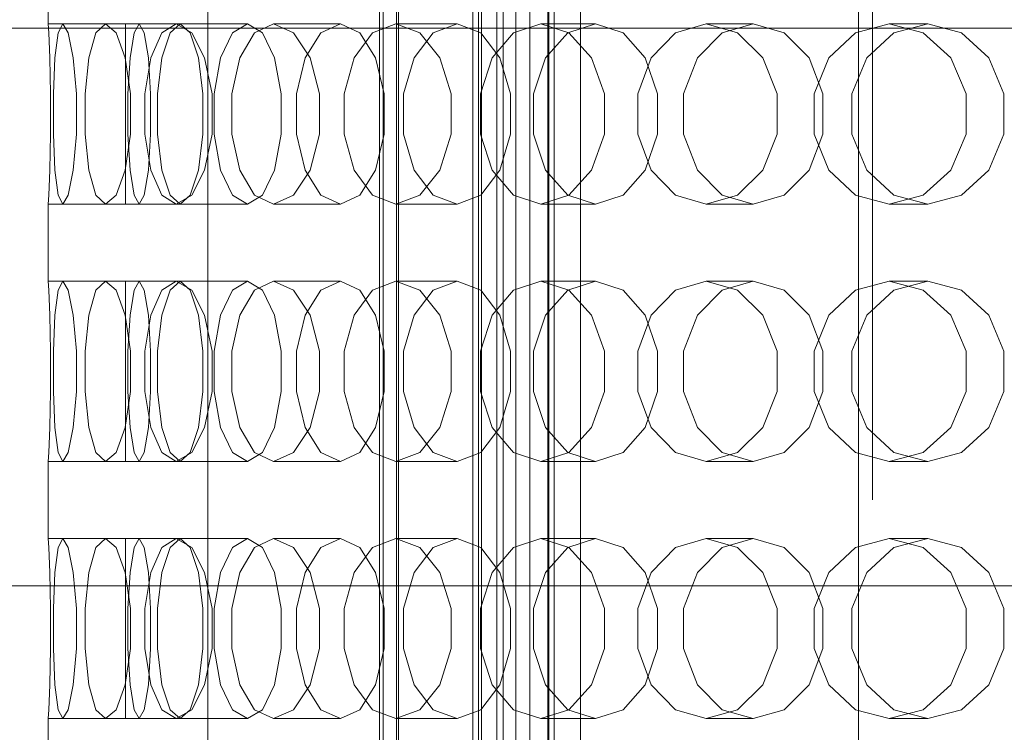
# Model space of a CAD drawing. Header units: millimetres. Extents: x -4738 to 65662, y -68080 to 6847.
# Tile 633 of 656: x 24051 to 24281, y -18034 to -17868. Entities that reach past the tile are written whole.
import ezdxf

# ---------------------------------------------------------------- set-up
doc = ezdxf.new("R2010")
doc.units = ezdxf.units.MM
for name, color, linetype, lineweight in [('COTAS_P', 1, 'Continuous', 0), ('superior_briquetadora', 7, 'Continuous', 0), ('superior_C02', 7, 'Continuous', 0)]:
    doc.layers.add(name, color=color, linetype=linetype, lineweight=lineweight)
doc.dimstyles.new('R19_100', dxfattribs={"dimtxt": 250, "dimasz": 150, "dimexe": 150, "dimexo": 80, "dimgap": 100, "dimtad": 1, "dimtih": 1, "dimtoh": 1, "dimdsep": 46, "dimcen": 0.09, "dimadec": 0, "dimazin": 0, "dimtfac": 1, "dimtdec": 4, "dimtofl": 0, "dimtmove": 0, "dimatfit": 3, "dimfxl": 1, "dimtolj": 1, "dimtzin": 0, "dimarcsym": 0})

# ---------------------------------------------------------------- blocks, each defined once
blk = doc.blocks.new('DIM_R30_33')
at = {"layer": 'COTAS_P'}
for p, q in [((24250.07, -17080), (24400.07, -17035)), ((26750.07, -17080), (26600.07, -17035)), ((24250.07, -17980), (24250.07, -17080)), ((24250.07, -17080), (26750.07, -17080)), ((24250.07, -17080), (24400.07, -17125)), ((26750.07, -17080), (26600.07, -17125)), ((26750.07, -17980), (26750.07, -17080))]:
    blk.add_line(p, q, dxfattribs=at)
blk.add_text('2500 P', height=250, dxfattribs=at).set_placement((25500.07, -16980))

msp = doc.modelspace()

# ---------------------------------------------------------------- linework, layer by layer
at = {"layer": 'superior_briquetadora'}
for p, q in [((24156.817, -18160), (24156.817, -17800)), ((24246.817, -18160), (24246.817, -17800)), ((24135.067, -17805), (24135.067, -18195)), ((24139.067, -17805), (24139.067, -18195)), ((24095.067, -17816), (24095.067, -18194)), ((24057.817, -17851), (24057.817, -17869)), ((24075.817, -17869), (24057.817, -17869)), ((24057.817, -17869), (24057.923, -17871.08)), ((24061.173, -17869), (24060.089, -17871.08)), ((24079.019, -17869), (24061.173, -17869)), ((24061.173, -17869), (24062.468, -17871.08)), ((24071.183, -17869), (24068.927, -17871.08)), ((24088.57, -17869), (24071.183, -17869)), ((24071.183, -17869), (24073.644, -17871.08)), ((24075.817, -17871.08), (24075.817, -17869)), ((24077.83, -17871.08), (24079.019, -17869)), ((24080.209, -17871.08), (24079.019, -17869)), ((24087.676, -17869), (24084.286, -17871.08)), ((24086.211, -17871.08), (24088.57, -17869)), ((24104.306, -17869), (24087.676, -17869)), ((24087.676, -17869), (24091.261, -17871.08)), ((24090.928, -17871.08), (24088.57, -17869)), ((24100.819, -17871.08), (24104.306, -17869)), ((24107.792, -17871.08), (24104.306, -17869)), ((24110.369, -17869), (24105.904, -17871.08)), ((24125.957, -17869), (24110.369, -17869)), ((24110.369, -17869), (24115.017, -17871.08)), ((24121.402, -17871.08), (24125.957, -17869)), ((24130.513, -17871.08), (24125.957, -17869)), ((24138.875, -17869), (24133.411, -17871.08)), ((24153.155, -17869), (24138.875, -17869)), ((24138.875, -17869), (24144.506, -17871.08)), ((24147.608, -17871.08), (24153.155, -17869)), ((24158.702, -17871.08), (24153.155, -17869)), ((24172.705, -17869), (24166.336, -17871.08)), ((24185.433, -17869), (24172.705, -17869)), ((24172.705, -17869), (24179.223, -17871.08)), ((24178.99, -17871.08), (24185.433, -17869)), ((24191.876, -17871.08), (24185.433, -17869)), ((24211.281, -17869), (24204.116, -17871.08)), ((24222.239, -17869), (24211.281, -17869)), ((24211.281, -17869), (24218.575, -17871.08)), ((24215.01, -17871.08), (24222.239, -17869)), ((24229.467, -17871.08), (24222.239, -17869)), ((24253.942, -17869), (24246.104, -17871.08)), ((24262.942, -17869), (24253.942, -17869)), ((24253.942, -17869), (24261.887, -17871.08)), ((24255.052, -17871.08), (24262.942, -17869)), ((24270.833, -17871.08), (24262.942, -17869)), ((24057.923, -17871.08), (24058.161, -17876.906)), ((24060.089, -17871.08), (24059.371, -17876.906)), ((24062.468, -17871.08), (24063.657, -17876.906)), ((24068.927, -17871.08), (24067.266, -17876.906)), ((24073.644, -17871.08), (24075.765, -17876.906)), ((24075.817, -17876.907), (24075.817, -17871.08)), ((24076.876, -17876.907), (24077.83, -17871.08)), ((24081.162, -17876.907), (24080.209, -17871.08)), ((24084.286, -17871.08), (24081.71, -17876.906)), ((24084.32, -17876.907), (24086.211, -17871.08)), ((24092.819, -17876.907), (24090.928, -17871.08)), ((24091.261, -17871.08), (24094.276, -17876.906)), ((24098.022, -17876.907), (24100.819, -17871.08)), ((24105.904, -17871.08), (24102.458, -17876.906)), ((24110.589, -17876.907), (24107.792, -17871.08)), ((24115.017, -17871.08), (24118.876, -17876.906)), ((24117.748, -17876.907), (24121.402, -17871.08)), ((24133.411, -17871.08), (24129.152, -17876.906)), ((24134.167, -17876.907), (24130.513, -17871.08)), ((24143.16, -17876.907), (24147.608, -17871.08)), ((24144.506, -17871.08), (24149.142, -17876.906)), ((24163.15, -17876.907), (24158.702, -17871.08)), ((24166.336, -17871.08), (24161.338, -17876.906)), ((24173.823, -17876.907), (24178.99, -17871.08)), ((24179.223, -17871.08), (24184.557, -17876.906)), ((24197.042, -17876.907), (24191.876, -17871.08)), ((24204.116, -17871.08), (24198.464, -17876.906)), ((24209.213, -17876.907), (24215.01, -17871.08)), ((24218.575, -17871.08), (24224.516, -17876.906)), ((24235.264, -17876.907), (24229.467, -17871.08)), ((24246.104, -17871.08), (24239.896, -17876.906)), ((24248.724, -17876.907), (24255.052, -17871.08)), ((24261.887, -17871.08), (24268.333, -17876.906)), ((24277.161, -17876.907), (24270.833, -17871.08)), ((24058.161, -17876.906), (24058.352, -17885.326)), ((24059.371, -17876.906), (24059.031, -17885.326)), ((24063.657, -17876.906), (24064.376, -17885.326)), ((24067.266, -17876.906), (24066.401, -17885.326)), ((24075.765, -17876.906), (24076.998, -17885.326)), ((24075.817, -17885.327), (24075.817, -17876.907)), ((24076.347, -17885.327), (24076.876, -17876.907)), ((24081.71, -17876.906), (24080.335, -17885.326)), ((24081.692, -17885.327), (24081.162, -17876.907)), ((24083.271, -17885.327), (24084.32, -17876.907)), ((24093.869, -17885.327), (24092.819, -17876.907)), ((24094.276, -17876.906), (24096.004, -17885.326)), ((24096.471, -17885.327), (24098.022, -17876.907)), ((24102.458, -17876.906), (24100.595, -17885.326)), ((24112.14, -17885.327), (24110.589, -17876.907)), ((24115.721, -17885.327), (24117.748, -17876.907)), ((24118.876, -17876.906), (24121.069, -17885.326)), ((24129.152, -17876.906), (24126.835, -17885.326)), ((24136.194, -17885.327), (24134.167, -17876.907)), ((24140.692, -17885.327), (24143.16, -17876.907)), ((24149.142, -17876.906), (24151.762, -17885.326)), ((24161.338, -17876.906), (24158.606, -17885.326)), ((24165.618, -17885.327), (24163.15, -17876.907)), ((24170.956, -17885.327), (24173.823, -17876.907)), ((24184.557, -17876.906), (24187.56, -17885.326)), ((24198.464, -17876.906), (24195.364, -17885.326)), ((24199.91, -17885.327), (24197.042, -17876.907)), ((24205.996, -17885.327), (24209.213, -17876.907)), ((24224.516, -17876.906), (24227.849, -17885.326)), ((24238.481, -17885.327), (24235.264, -17876.907)), ((24239.896, -17876.906), (24236.479, -17885.326)), ((24245.212, -17885.327), (24248.724, -17876.907)), ((24268.333, -17876.906), (24271.94, -17885.326)), ((24280.673, -17885.327), (24277.161, -17876.907)), ((24058.352, -17885.326), (24058.352, -17894.674)), ((24059.031, -17885.326), (24059.031, -17894.674)), ((24064.376, -17885.326), (24064.376, -17894.674)), ((24066.401, -17885.326), (24066.401, -17894.674)), ((24075.817, -17894.673), (24075.817, -17885.327)), ((24076.347, -17894.673), (24076.347, -17885.327)), ((24076.998, -17885.326), (24076.998, -17894.674)), ((24080.335, -17885.326), (24080.335, -17894.674)), ((24081.692, -17894.673), (24081.692, -17885.327)), ((24083.271, -17894.673), (24083.271, -17885.327)), ((24093.869, -17894.673), (24093.869, -17885.327)), ((24096.004, -17885.326), (24096.005, -17894.674)), ((24096.471, -17894.673), (24096.471, -17885.327)), ((24100.595, -17885.326), (24100.595, -17894.674)), ((24112.14, -17894.673), (24112.14, -17885.327)), ((24115.721, -17894.673), (24115.721, -17885.327)), ((24121.069, -17885.326), (24121.069, -17894.674)), ((24126.835, -17885.326), (24126.835, -17894.674)), ((24136.194, -17894.673), (24136.194, -17885.327)), ((24140.692, -17894.673), (24140.692, -17885.327)), ((24151.762, -17885.326), (24151.762, -17894.674)), ((24158.606, -17885.326), (24158.606, -17894.674)), ((24165.618, -17894.673), (24165.618, -17885.327)), ((24170.956, -17894.673), (24170.956, -17885.327)), ((24187.56, -17885.326), (24187.56, -17894.674)), ((24195.364, -17885.326), (24195.364, -17894.674)), ((24199.91, -17894.673), (24199.91, -17885.327)), ((24205.996, -17894.673), (24205.996, -17885.327)), ((24227.849, -17885.326), (24227.849, -17894.674)), ((24236.479, -17885.326), (24236.479, -17894.674)), ((24238.481, -17894.673), (24238.481, -17885.327)), ((24245.212, -17894.673), (24245.212, -17885.327)), ((24271.94, -17885.326), (24271.94, -17894.674)), ((24280.673, -17894.673), (24280.673, -17885.327)), ((24058.352, -17894.674), (24058.161, -17903.094)), ((24059.031, -17894.674), (24059.371, -17903.094)), ((24064.376, -17894.674), (24063.657, -17903.094)), ((24066.401, -17894.674), (24067.266, -17903.094)), ((24076.998, -17894.674), (24075.765, -17903.094)), ((24075.817, -17903.093), (24075.817, -17894.673)), ((24076.876, -17903.093), (24076.347, -17894.673)), ((24080.335, -17894.674), (24081.71, -17903.094)), ((24081.162, -17903.093), (24081.692, -17894.673)), ((24084.32, -17903.093), (24083.271, -17894.673)), ((24092.819, -17903.093), (24093.869, -17894.673)), ((24096.005, -17894.674), (24094.276, -17903.094)), ((24098.022, -17903.093), (24096.471, -17894.673)), ((24100.595, -17894.674), (24102.458, -17903.094)), ((24110.589, -17903.093), (24112.14, -17894.673)), ((24117.748, -17903.093), (24115.721, -17894.673)), ((24121.069, -17894.674), (24118.876, -17903.094)), ((24126.835, -17894.674), (24129.152, -17903.094)), ((24134.167, -17903.093), (24136.194, -17894.673)), ((24143.16, -17903.093), (24140.692, -17894.673)), ((24151.762, -17894.674), (24149.142, -17903.094)), ((24158.606, -17894.674), (24161.338, -17903.094)), ((24163.15, -17903.093), (24165.618, -17894.673)), ((24173.823, -17903.093), (24170.956, -17894.673)), ((24187.56, -17894.674), (24184.557, -17903.094)), ((24195.364, -17894.674), (24198.464, -17903.094)), ((24197.042, -17903.093), (24199.91, -17894.673)), ((24209.213, -17903.093), (24205.996, -17894.673)), ((24227.849, -17894.674), (24224.516, -17903.094)), ((24235.264, -17903.093), (24238.481, -17894.673)), ((24236.479, -17894.674), (24239.896, -17903.094)), ((24248.724, -17903.093), (24245.212, -17894.673)), ((24271.94, -17894.674), (24268.333, -17903.094)), ((24277.161, -17903.093), (24280.673, -17894.673)), ((24058.161, -17903.094), (24057.923, -17908.92)), ((24059.371, -17903.094), (24060.089, -17908.92)), ((24063.657, -17903.094), (24062.468, -17908.92)), ((24067.266, -17903.094), (24068.927, -17908.92)), ((24075.765, -17903.094), (24073.644, -17908.92)), ((24075.817, -17908.92), (24075.817, -17903.093)), ((24077.83, -17908.92), (24076.876, -17903.093)), ((24080.209, -17908.92), (24081.162, -17903.093)), ((24081.71, -17903.094), (24084.286, -17908.92)), ((24086.211, -17908.92), (24084.32, -17903.093)), ((24090.928, -17908.92), (24092.819, -17903.093)), ((24094.276, -17903.094), (24091.261, -17908.92)), ((24100.819, -17908.92), (24098.022, -17903.093)), ((24102.458, -17903.094), (24105.905, -17908.92)), ((24107.792, -17908.92), (24110.589, -17903.093)), ((24118.876, -17903.094), (24115.017, -17908.92)), ((24121.402, -17908.92), (24117.748, -17903.093)), ((24129.152, -17903.094), (24133.411, -17908.92)), ((24130.513, -17908.92), (24134.167, -17903.093)), ((24147.608, -17908.92), (24143.16, -17903.093)), ((24149.142, -17903.094), (24144.506, -17908.92)), ((24158.702, -17908.92), (24163.15, -17903.093)), ((24161.338, -17903.094), (24166.336, -17908.92)), ((24178.99, -17908.92), (24173.823, -17903.093)), ((24184.557, -17903.094), (24179.223, -17908.92)), ((24191.876, -17908.92), (24197.042, -17903.093)), ((24198.464, -17903.094), (24204.116, -17908.92)), ((24215.01, -17908.92), (24209.213, -17903.093)), ((24224.516, -17903.094), (24218.575, -17908.92)), ((24229.467, -17908.92), (24235.264, -17903.093)), ((24239.896, -17903.094), (24246.104, -17908.92)), ((24255.052, -17908.92), (24248.724, -17903.093)), ((24268.333, -17903.094), (24261.887, -17908.92)), ((24270.833, -17908.92), (24277.161, -17903.093)), ((24057.923, -17908.92), (24057.817, -17911)), ((24060.089, -17908.92), (24061.173, -17911)), ((24062.468, -17908.92), (24061.173, -17911)), ((24068.927, -17908.92), (24071.183, -17911)), ((24073.644, -17908.92), (24071.183, -17911)), ((24075.817, -17911), (24075.817, -17908.92)), ((24079.019, -17911), (24077.83, -17908.92)), ((24079.019, -17911), (24080.209, -17908.92)), ((24084.286, -17908.92), (24087.676, -17911)), ((24088.57, -17911), (24086.211, -17908.92)), ((24091.261, -17908.92), (24087.676, -17911)), ((24088.57, -17911), (24090.928, -17908.92)), ((24104.306, -17911), (24100.819, -17908.92)), ((24104.306, -17911), (24107.792, -17908.92)), ((24105.905, -17908.92), (24110.369, -17911)), ((24115.017, -17908.92), (24110.369, -17911)), ((24125.957, -17911), (24121.402, -17908.92)), ((24125.957, -17911), (24130.513, -17908.92)), ((24133.411, -17908.92), (24138.875, -17911)), ((24144.506, -17908.92), (24138.875, -17911)), ((24153.155, -17911), (24147.608, -17908.92)), ((24153.155, -17911), (24158.702, -17908.92)), ((24166.336, -17908.92), (24172.705, -17911)), ((24179.223, -17908.92), (24172.705, -17911)), ((24185.433, -17911), (24178.99, -17908.92)), ((24185.433, -17911), (24191.876, -17908.92)), ((24204.116, -17908.92), (24211.281, -17911)), ((24218.575, -17908.92), (24211.281, -17911)), ((24222.239, -17911), (24215.01, -17908.92)), ((24222.239, -17911), (24229.467, -17908.92)), ((24246.104, -17908.92), (24253.942, -17911)), ((24261.887, -17908.92), (24253.942, -17911)), ((24262.942, -17911), (24255.052, -17908.92)), ((24262.942, -17911), (24270.833, -17908.92)), ((24075.817, -17911), (24057.817, -17911)), ((24057.817, -17911), (24057.817, -17929)), ((24079.019, -17911), (24061.173, -17911)), ((24088.57, -17911), (24071.183, -17911)), ((24104.306, -17911), (24087.676, -17911)), ((24125.957, -17911), (24110.369, -17911)), ((24153.155, -17911), (24138.875, -17911)), ((24185.433, -17911), (24172.705, -17911)), ((24222.239, -17911), (24211.281, -17911)), ((24262.942, -17911), (24253.942, -17911)), ((24075.817, -17929), (24057.817, -17929)), ((24057.817, -17929), (24057.923, -17931.08)), ((24061.173, -17929), (24060.089, -17931.08)), ((24079.019, -17929), (24061.173, -17929)), ((24061.173, -17929), (24062.468, -17931.08)), ((24071.183, -17929), (24068.927, -17931.08)), ((24088.57, -17929), (24071.183, -17929)), ((24071.183, -17929), (24073.644, -17931.08)), ((24075.817, -17931.08), (24075.817, -17929)), ((24077.83, -17931.08), (24079.019, -17929)), ((24080.209, -17931.08), (24079.019, -17929)), ((24087.676, -17929), (24084.286, -17931.08)), ((24086.211, -17931.08), (24088.57, -17929)), ((24104.306, -17929), (24087.676, -17929)), ((24087.676, -17929), (24091.261, -17931.08)), ((24090.928, -17931.08), (24088.57, -17929)), ((24100.819, -17931.08), (24104.306, -17929)), ((24107.792, -17931.08), (24104.306, -17929)), ((24110.369, -17929), (24105.904, -17931.08)), ((24125.957, -17929), (24110.369, -17929)), ((24110.369, -17929), (24115.017, -17931.08)), ((24121.402, -17931.08), (24125.957, -17929)), ((24130.513, -17931.08), (24125.957, -17929)), ((24138.875, -17929), (24133.411, -17931.08)), ((24153.155, -17929), (24138.875, -17929)), ((24138.875, -17929), (24144.506, -17931.08)), ((24147.608, -17931.08), (24153.155, -17929)), ((24158.702, -17931.08), (24153.155, -17929)), ((24172.705, -17929), (24166.336, -17931.08)), ((24185.433, -17929), (24172.705, -17929)), ((24172.705, -17929), (24179.223, -17931.08)), ((24178.99, -17931.08), (24185.433, -17929)), ((24191.876, -17931.08), (24185.433, -17929)), ((24211.281, -17929), (24204.116, -17931.08)), ((24222.239, -17929), (24211.281, -17929)), ((24211.281, -17929), (24218.575, -17931.08)), ((24215.01, -17931.08), (24222.239, -17929)), ((24229.467, -17931.08), (24222.239, -17929)), ((24253.942, -17929), (24246.104, -17931.08)), ((24262.942, -17929), (24253.942, -17929)), ((24253.942, -17929), (24261.887, -17931.08)), ((24255.052, -17931.08), (24262.942, -17929)), ((24270.833, -17931.08), (24262.942, -17929)), ((24057.923, -17931.08), (24058.161, -17936.906)), ((24060.089, -17931.08), (24059.371, -17936.906)), ((24062.468, -17931.08), (24063.657, -17936.906)), ((24068.927, -17931.08), (24067.266, -17936.906)), ((24073.644, -17931.08), (24075.765, -17936.906)), ((24075.817, -17936.907), (24075.817, -17931.08)), ((24076.876, -17936.907), (24077.83, -17931.08)), ((24081.162, -17936.907), (24080.209, -17931.08)), ((24084.286, -17931.08), (24081.71, -17936.906)), ((24084.32, -17936.907), (24086.211, -17931.08)), ((24092.819, -17936.907), (24090.928, -17931.08)), ((24091.261, -17931.08), (24094.276, -17936.906)), ((24098.022, -17936.907), (24100.819, -17931.08)), ((24105.904, -17931.08), (24102.458, -17936.906)), ((24110.589, -17936.907), (24107.792, -17931.08)), ((24115.017, -17931.08), (24118.876, -17936.906)), ((24117.748, -17936.907), (24121.402, -17931.08)), ((24133.411, -17931.08), (24129.152, -17936.906)), ((24134.167, -17936.907), (24130.513, -17931.08)), ((24143.16, -17936.907), (24147.608, -17931.08)), ((24144.506, -17931.08), (24149.142, -17936.906)), ((24163.15, -17936.907), (24158.702, -17931.08)), ((24166.336, -17931.08), (24161.338, -17936.906)), ((24173.823, -17936.907), (24178.99, -17931.08)), ((24179.223, -17931.08), (24184.557, -17936.906)), ((24197.042, -17936.907), (24191.876, -17931.08)), ((24204.116, -17931.08), (24198.464, -17936.906)), ((24209.213, -17936.907), (24215.01, -17931.08)), ((24218.575, -17931.08), (24224.516, -17936.906)), ((24235.264, -17936.907), (24229.467, -17931.08)), ((24246.104, -17931.08), (24239.896, -17936.906)), ((24248.724, -17936.907), (24255.052, -17931.08)), ((24261.887, -17931.08), (24268.333, -17936.906)), ((24277.161, -17936.907), (24270.833, -17931.08)), ((24058.161, -17936.906), (24058.352, -17945.326)), ((24059.371, -17936.906), (24059.031, -17945.326)), ((24063.657, -17936.906), (24064.376, -17945.326)), ((24067.266, -17936.906), (24066.401, -17945.326)), ((24075.765, -17936.906), (24076.998, -17945.326)), ((24075.817, -17945.327), (24075.817, -17936.907)), ((24076.347, -17945.327), (24076.876, -17936.907)), ((24081.71, -17936.906), (24080.335, -17945.326)), ((24081.692, -17945.327), (24081.162, -17936.907)), ((24083.271, -17945.327), (24084.32, -17936.907)), ((24093.869, -17945.327), (24092.819, -17936.907)), ((24094.276, -17936.906), (24096.004, -17945.326)), ((24096.471, -17945.327), (24098.022, -17936.907)), ((24102.458, -17936.906), (24100.595, -17945.326)), ((24112.14, -17945.327), (24110.589, -17936.907)), ((24115.721, -17945.327), (24117.748, -17936.907)), ((24118.876, -17936.906), (24121.069, -17945.326)), ((24129.152, -17936.906), (24126.835, -17945.326)), ((24136.194, -17945.327), (24134.167, -17936.907)), ((24140.692, -17945.327), (24143.16, -17936.907)), ((24149.142, -17936.906), (24151.762, -17945.326)), ((24161.338, -17936.906), (24158.606, -17945.326)), ((24165.618, -17945.327), (24163.15, -17936.907)), ((24170.956, -17945.327), (24173.823, -17936.907)), ((24184.557, -17936.906), (24187.56, -17945.326)), ((24198.464, -17936.906), (24195.364, -17945.326)), ((24199.91, -17945.327), (24197.042, -17936.907)), ((24205.996, -17945.327), (24209.213, -17936.907)), ((24224.516, -17936.906), (24227.849, -17945.326)), ((24238.481, -17945.327), (24235.264, -17936.907)), ((24239.896, -17936.906), (24236.479, -17945.326)), ((24245.212, -17945.327), (24248.724, -17936.907)), ((24268.333, -17936.906), (24271.94, -17945.326)), ((24280.673, -17945.327), (24277.161, -17936.907)), ((24058.352, -17945.326), (24058.352, -17954.674)), ((24059.031, -17945.326), (24059.031, -17954.674)), ((24064.376, -17945.326), (24064.376, -17954.674)), ((24066.401, -17945.326), (24066.401, -17954.674)), ((24075.817, -17954.673), (24075.817, -17945.327)), ((24076.347, -17954.673), (24076.347, -17945.327)), ((24076.998, -17945.326), (24076.998, -17954.674)), ((24080.335, -17945.326), (24080.335, -17954.674)), ((24081.692, -17954.673), (24081.692, -17945.327)), ((24083.271, -17954.673), (24083.271, -17945.327)), ((24093.869, -17954.673), (24093.869, -17945.327)), ((24096.004, -17945.326), (24096.005, -17954.674)), ((24096.471, -17954.673), (24096.471, -17945.327)), ((24100.595, -17945.326), (24100.595, -17954.674)), ((24112.14, -17954.673), (24112.14, -17945.327)), ((24115.721, -17954.673), (24115.721, -17945.327)), ((24121.069, -17945.326), (24121.069, -17954.674)), ((24126.835, -17945.326), (24126.835, -17954.674)), ((24136.194, -17954.673), (24136.194, -17945.327)), ((24140.692, -17954.673), (24140.692, -17945.327)), ((24151.762, -17945.326), (24151.762, -17954.674)), ((24158.606, -17945.326), (24158.606, -17954.674)), ((24165.618, -17954.673), (24165.618, -17945.327)), ((24170.956, -17954.673), (24170.956, -17945.327)), ((24187.56, -17945.326), (24187.56, -17954.674)), ((24195.364, -17945.326), (24195.364, -17954.674)), ((24199.91, -17954.673), (24199.91, -17945.327)), ((24205.996, -17954.673), (24205.996, -17945.327)), ((24227.849, -17945.326), (24227.849, -17954.674)), ((24236.479, -17945.326), (24236.479, -17954.674)), ((24238.481, -17954.673), (24238.481, -17945.327)), ((24245.212, -17954.673), (24245.212, -17945.327)), ((24271.94, -17945.326), (24271.94, -17954.674)), ((24280.673, -17954.673), (24280.673, -17945.327)), ((24058.352, -17954.674), (24058.161, -17963.094)), ((24059.031, -17954.674), (24059.371, -17963.094)), ((24064.376, -17954.674), (24063.657, -17963.094)), ((24066.401, -17954.674), (24067.266, -17963.094)), ((24076.998, -17954.674), (24075.765, -17963.094)), ((24075.817, -17963.093), (24075.817, -17954.673)), ((24076.876, -17963.093), (24076.347, -17954.673)), ((24080.335, -17954.674), (24081.71, -17963.094)), ((24081.162, -17963.093), (24081.692, -17954.673)), ((24084.32, -17963.093), (24083.271, -17954.673)), ((24092.819, -17963.093), (24093.869, -17954.673)), ((24096.005, -17954.674), (24094.276, -17963.094)), ((24098.022, -17963.093), (24096.471, -17954.673)), ((24100.595, -17954.674), (24102.458, -17963.094)), ((24110.589, -17963.093), (24112.14, -17954.673)), ((24117.748, -17963.093), (24115.721, -17954.673)), ((24121.069, -17954.674), (24118.876, -17963.094)), ((24126.835, -17954.674), (24129.152, -17963.094)), ((24134.167, -17963.093), (24136.194, -17954.673)), ((24143.16, -17963.093), (24140.692, -17954.673)), ((24151.762, -17954.674), (24149.142, -17963.094)), ((24158.606, -17954.674), (24161.338, -17963.094)), ((24163.15, -17963.093), (24165.618, -17954.673)), ((24173.823, -17963.093), (24170.956, -17954.673)), ((24187.56, -17954.674), (24184.557, -17963.094)), ((24195.364, -17954.674), (24198.464, -17963.094)), ((24197.042, -17963.093), (24199.91, -17954.673)), ((24209.213, -17963.093), (24205.996, -17954.673)), ((24227.849, -17954.674), (24224.516, -17963.094)), ((24235.264, -17963.093), (24238.481, -17954.673)), ((24236.479, -17954.674), (24239.896, -17963.094)), ((24248.724, -17963.093), (24245.212, -17954.673)), ((24271.94, -17954.674), (24268.333, -17963.094)), ((24277.161, -17963.093), (24280.673, -17954.673)), ((24058.161, -17963.094), (24057.923, -17968.92)), ((24059.371, -17963.094), (24060.089, -17968.92)), ((24063.657, -17963.094), (24062.468, -17968.92)), ((24067.266, -17963.094), (24068.927, -17968.92)), ((24075.765, -17963.094), (24073.644, -17968.92)), ((24075.817, -17968.92), (24075.817, -17963.093)), ((24077.83, -17968.92), (24076.876, -17963.093)), ((24080.209, -17968.92), (24081.162, -17963.093)), ((24081.71, -17963.094), (24084.286, -17968.92)), ((24086.211, -17968.92), (24084.32, -17963.093)), ((24090.928, -17968.92), (24092.819, -17963.093)), ((24094.276, -17963.094), (24091.261, -17968.92)), ((24100.819, -17968.92), (24098.022, -17963.093)), ((24102.458, -17963.094), (24105.905, -17968.92)), ((24107.792, -17968.92), (24110.589, -17963.093)), ((24118.876, -17963.094), (24115.017, -17968.92)), ((24121.402, -17968.92), (24117.748, -17963.093)), ((24129.152, -17963.094), (24133.411, -17968.92)), ((24130.513, -17968.92), (24134.167, -17963.093)), ((24147.608, -17968.92), (24143.16, -17963.093)), ((24149.142, -17963.094), (24144.506, -17968.92)), ((24158.702, -17968.92), (24163.15, -17963.093)), ((24161.338, -17963.094), (24166.336, -17968.92)), ((24178.99, -17968.92), (24173.823, -17963.093)), ((24184.557, -17963.094), (24179.223, -17968.92)), ((24191.876, -17968.92), (24197.042, -17963.093)), ((24198.464, -17963.094), (24204.116, -17968.92)), ((24215.01, -17968.92), (24209.213, -17963.093)), ((24224.516, -17963.094), (24218.575, -17968.92)), ((24229.467, -17968.92), (24235.264, -17963.093)), ((24239.896, -17963.094), (24246.104, -17968.92)), ((24255.052, -17968.92), (24248.724, -17963.093)), ((24268.333, -17963.094), (24261.887, -17968.92)), ((24270.833, -17968.92), (24277.161, -17963.093)), ((24057.923, -17968.92), (24057.817, -17971)), ((24075.817, -17971), (24057.817, -17971)), ((24057.817, -17971), (24057.817, -17989)), ((24060.089, -17968.92), (24061.173, -17971)), ((24062.468, -17968.92), (24061.173, -17971)), ((24079.019, -17971), (24061.173, -17971)), ((24068.927, -17968.92), (24071.183, -17971)), ((24073.644, -17968.92), (24071.183, -17971)), ((24088.57, -17971), (24071.183, -17971)), ((24075.817, -17971), (24075.817, -17968.92)), ((24079.019, -17971), (24077.83, -17968.92)), ((24079.019, -17971), (24080.209, -17968.92)), ((24084.286, -17968.92), (24087.676, -17971)), ((24088.57, -17971), (24086.211, -17968.92)), ((24091.261, -17968.92), (24087.676, -17971)), ((24104.306, -17971), (24087.676, -17971)), ((24088.57, -17971), (24090.928, -17968.92)), ((24104.306, -17971), (24100.819, -17968.92)), ((24104.306, -17971), (24107.792, -17968.92)), ((24105.905, -17968.92), (24110.369, -17971)), ((24115.017, -17968.92), (24110.369, -17971)), ((24125.957, -17971), (24110.369, -17971)), ((24125.957, -17971), (24121.402, -17968.92)), ((24125.957, -17971), (24130.513, -17968.92)), ((24133.411, -17968.92), (24138.875, -17971)), ((24144.506, -17968.92), (24138.875, -17971)), ((24153.155, -17971), (24138.875, -17971)), ((24153.155, -17971), (24147.608, -17968.92)), ((24153.155, -17971), (24158.702, -17968.92)), ((24166.336, -17968.92), (24172.705, -17971)), ((24179.223, -17968.92), (24172.705, -17971)), ((24185.433, -17971), (24172.705, -17971)), ((24185.433, -17971), (24178.99, -17968.92)), ((24185.433, -17971), (24191.876, -17968.92)), ((24204.116, -17968.92), (24211.281, -17971)), ((24218.575, -17968.92), (24211.281, -17971)), ((24222.239, -17971), (24211.281, -17971)), ((24222.239, -17971), (24215.01, -17968.92)), ((24222.239, -17971), (24229.467, -17968.92)), ((24246.104, -17968.92), (24253.942, -17971)), ((24261.887, -17968.92), (24253.942, -17971)), ((24262.942, -17971), (24253.942, -17971)), ((24262.942, -17971), (24255.052, -17968.92)), ((24262.942, -17971), (24270.833, -17968.92)), ((24075.817, -17989), (24057.817, -17989)), ((24057.817, -17989), (24057.923, -17991.08)), ((24061.173, -17989), (24060.089, -17991.08)), ((24079.019, -17989), (24061.173, -17989)), ((24061.173, -17989), (24062.468, -17991.08)), ((24071.183, -17989), (24068.927, -17991.08)), ((24088.57, -17989), (24071.183, -17989)), ((24071.183, -17989), (24073.644, -17991.08)), ((24075.817, -17991.08), (24075.817, -17989)), ((24077.83, -17991.08), (24079.019, -17989)), ((24080.209, -17991.08), (24079.019, -17989)), ((24087.676, -17989), (24084.286, -17991.08)), ((24086.211, -17991.08), (24088.57, -17989)), ((24104.306, -17989), (24087.676, -17989)), ((24087.676, -17989), (24091.261, -17991.08)), ((24090.928, -17991.08), (24088.57, -17989)), ((24100.819, -17991.08), (24104.306, -17989)), ((24107.792, -17991.08), (24104.306, -17989)), ((24110.369, -17989), (24105.904, -17991.08)), ((24125.957, -17989), (24110.369, -17989)), ((24110.369, -17989), (24115.017, -17991.08)), ((24121.402, -17991.08), (24125.957, -17989)), ((24130.513, -17991.08), (24125.957, -17989)), ((24138.875, -17989), (24133.411, -17991.08)), ((24153.155, -17989), (24138.875, -17989)), ((24138.875, -17989), (24144.506, -17991.08)), ((24147.608, -17991.08), (24153.155, -17989)), ((24158.702, -17991.08), (24153.155, -17989)), ((24172.705, -17989), (24166.336, -17991.08)), ((24185.433, -17989), (24172.705, -17989)), ((24172.705, -17989), (24179.223, -17991.08)), ((24178.99, -17991.08), (24185.433, -17989)), ((24191.876, -17991.08), (24185.433, -17989)), ((24211.281, -17989), (24204.116, -17991.08)), ((24222.239, -17989), (24211.281, -17989)), ((24211.281, -17989), (24218.575, -17991.08)), ((24215.01, -17991.08), (24222.239, -17989)), ((24229.467, -17991.08), (24222.239, -17989)), ((24253.942, -17989), (24246.104, -17991.08)), ((24262.942, -17989), (24253.942, -17989)), ((24253.942, -17989), (24261.887, -17991.08)), ((24255.052, -17991.08), (24262.942, -17989)), ((24270.833, -17991.08), (24262.942, -17989)), ((24057.923, -17991.08), (24058.161, -17996.906)), ((24060.089, -17991.08), (24059.371, -17996.906)), ((24062.468, -17991.08), (24063.657, -17996.906)), ((24068.927, -17991.08), (24067.266, -17996.906)), ((24073.644, -17991.08), (24075.765, -17996.906)), ((24075.817, -17996.907), (24075.817, -17991.08)), ((24076.876, -17996.907), (24077.83, -17991.08)), ((24081.162, -17996.907), (24080.209, -17991.08)), ((24084.286, -17991.08), (24081.71, -17996.906)), ((24084.32, -17996.907), (24086.211, -17991.08)), ((24092.819, -17996.907), (24090.928, -17991.08)), ((24091.261, -17991.08), (24094.276, -17996.906)), ((24098.022, -17996.907), (24100.819, -17991.08)), ((24105.904, -17991.08), (24102.458, -17996.906)), ((24110.589, -17996.907), (24107.792, -17991.08)), ((24115.017, -17991.08), (24118.876, -17996.906)), ((24117.748, -17996.907), (24121.402, -17991.08)), ((24133.411, -17991.08), (24129.152, -17996.906)), ((24134.167, -17996.907), (24130.513, -17991.08)), ((24143.16, -17996.907), (24147.608, -17991.08)), ((24144.506, -17991.08), (24149.142, -17996.906)), ((24163.15, -17996.907), (24158.702, -17991.08)), ((24166.336, -17991.08), (24161.338, -17996.906)), ((24173.823, -17996.907), (24178.99, -17991.08)), ((24179.223, -17991.08), (24184.557, -17996.906)), ((24197.042, -17996.907), (24191.876, -17991.08)), ((24204.116, -17991.08), (24198.464, -17996.906)), ((24209.213, -17996.907), (24215.01, -17991.08)), ((24218.575, -17991.08), (24224.516, -17996.906)), ((24235.264, -17996.907), (24229.467, -17991.08)), ((24246.104, -17991.08), (24239.896, -17996.906)), ((24248.724, -17996.907), (24255.052, -17991.08)), ((24261.887, -17991.08), (24268.333, -17996.906)), ((24277.161, -17996.907), (24270.833, -17991.08)), ((24058.161, -17996.906), (24058.352, -18005.326)), ((24059.371, -17996.906), (24059.031, -18005.326)), ((24063.657, -17996.906), (24064.376, -18005.326)), ((24067.266, -17996.906), (24066.401, -18005.326)), ((24075.765, -17996.906), (24076.998, -18005.326)), ((24075.817, -18005.327), (24075.817, -17996.907)), ((24076.347, -18005.327), (24076.876, -17996.907)), ((24081.71, -17996.906), (24080.335, -18005.326)), ((24081.692, -18005.327), (24081.162, -17996.907)), ((24083.271, -18005.327), (24084.32, -17996.907)), ((24093.869, -18005.327), (24092.819, -17996.907)), ((24094.276, -17996.906), (24096.004, -18005.326)), ((24096.471, -18005.327), (24098.022, -17996.907)), ((24102.458, -17996.906), (24100.595, -18005.326)), ((24112.14, -18005.327), (24110.589, -17996.907)), ((24115.721, -18005.327), (24117.748, -17996.907)), ((24118.876, -17996.906), (24121.069, -18005.326)), ((24129.152, -17996.906), (24126.835, -18005.326)), ((24136.194, -18005.327), (24134.167, -17996.907)), ((24140.692, -18005.327), (24143.16, -17996.907)), ((24149.142, -17996.906), (24151.762, -18005.326)), ((24161.338, -17996.906), (24158.606, -18005.326)), ((24165.618, -18005.327), (24163.15, -17996.907)), ((24170.956, -18005.327), (24173.823, -17996.907)), ((24184.557, -17996.906), (24187.56, -18005.326)), ((24198.464, -17996.906), (24195.364, -18005.326)), ((24199.91, -18005.327), (24197.042, -17996.907)), ((24205.996, -18005.327), (24209.213, -17996.907)), ((24224.516, -17996.906), (24227.849, -18005.326)), ((24238.481, -18005.327), (24235.264, -17996.907)), ((24239.896, -17996.906), (24236.479, -18005.326)), ((24245.212, -18005.327), (24248.724, -17996.907)), ((24268.333, -17996.906), (24271.94, -18005.326)), ((24280.673, -18005.327), (24277.161, -17996.907)), ((24058.352, -18005.326), (24058.352, -18014.674)), ((24059.031, -18005.326), (24059.031, -18014.674)), ((24064.376, -18005.326), (24064.376, -18014.674)), ((24066.401, -18005.326), (24066.401, -18014.674)), ((24075.817, -18014.673), (24075.817, -18005.327)), ((24076.347, -18014.673), (24076.347, -18005.327)), ((24076.998, -18005.326), (24076.998, -18014.674)), ((24080.335, -18005.326), (24080.335, -18014.674)), ((24081.692, -18014.673), (24081.692, -18005.327)), ((24083.271, -18014.673), (24083.271, -18005.327)), ((24093.869, -18014.673), (24093.869, -18005.327)), ((24096.004, -18005.326), (24096.005, -18014.674)), ((24096.471, -18014.673), (24096.471, -18005.327)), ((24100.595, -18005.326), (24100.595, -18014.674)), ((24112.14, -18014.673), (24112.14, -18005.327)), ((24115.721, -18014.673), (24115.721, -18005.327)), ((24121.069, -18005.326), (24121.069, -18014.674)), ((24126.835, -18005.326), (24126.835, -18014.674)), ((24136.194, -18014.673), (24136.194, -18005.327)), ((24140.692, -18014.673), (24140.692, -18005.327)), ((24151.762, -18005.326), (24151.762, -18014.674)), ((24158.606, -18005.326), (24158.606, -18014.674)), ((24165.618, -18014.673), (24165.618, -18005.327)), ((24170.956, -18014.673), (24170.956, -18005.327)), ((24187.56, -18005.326), (24187.56, -18014.674)), ((24195.364, -18005.326), (24195.364, -18014.674)), ((24199.91, -18014.673), (24199.91, -18005.327)), ((24205.996, -18014.673), (24205.996, -18005.327)), ((24227.849, -18005.326), (24227.849, -18014.674)), ((24236.479, -18005.326), (24236.479, -18014.674)), ((24238.481, -18014.673), (24238.481, -18005.327)), ((24245.212, -18014.673), (24245.212, -18005.327)), ((24271.94, -18005.326), (24271.94, -18014.674)), ((24280.673, -18014.673), (24280.673, -18005.327)), ((24058.352, -18014.674), (24058.161, -18023.094)), ((24059.031, -18014.674), (24059.371, -18023.094)), ((24064.376, -18014.674), (24063.657, -18023.094)), ((24066.401, -18014.674), (24067.266, -18023.094)), ((24076.998, -18014.674), (24075.765, -18023.094)), ((24075.817, -18023.093), (24075.817, -18014.673)), ((24076.876, -18023.093), (24076.347, -18014.673)), ((24080.335, -18014.674), (24081.71, -18023.094)), ((24081.162, -18023.093), (24081.692, -18014.673)), ((24084.32, -18023.093), (24083.271, -18014.673)), ((24092.819, -18023.093), (24093.869, -18014.673)), ((24096.005, -18014.674), (24094.276, -18023.094)), ((24098.022, -18023.093), (24096.471, -18014.673)), ((24100.595, -18014.674), (24102.458, -18023.094)), ((24110.589, -18023.093), (24112.14, -18014.673)), ((24117.748, -18023.093), (24115.721, -18014.673)), ((24121.069, -18014.674), (24118.876, -18023.094)), ((24126.835, -18014.674), (24129.152, -18023.094)), ((24134.167, -18023.093), (24136.194, -18014.673)), ((24143.16, -18023.093), (24140.692, -18014.673)), ((24151.762, -18014.674), (24149.142, -18023.094)), ((24158.606, -18014.674), (24161.338, -18023.094)), ((24163.15, -18023.093), (24165.618, -18014.673)), ((24173.823, -18023.093), (24170.956, -18014.673)), ((24187.56, -18014.674), (24184.557, -18023.094)), ((24195.364, -18014.674), (24198.464, -18023.094)), ((24197.042, -18023.093), (24199.91, -18014.673)), ((24209.213, -18023.093), (24205.996, -18014.673)), ((24227.849, -18014.674), (24224.516, -18023.094)), ((24235.264, -18023.093), (24238.481, -18014.673)), ((24236.479, -18014.674), (24239.896, -18023.094)), ((24248.724, -18023.093), (24245.212, -18014.673)), ((24271.94, -18014.674), (24268.333, -18023.094)), ((24277.161, -18023.093), (24280.673, -18014.673)), ((24058.161, -18023.094), (24057.923, -18028.92)), ((24059.371, -18023.094), (24060.089, -18028.92)), ((24063.657, -18023.094), (24062.468, -18028.92)), ((24067.266, -18023.094), (24068.927, -18028.92)), ((24075.765, -18023.094), (24073.644, -18028.92)), ((24075.817, -18028.92), (24075.817, -18023.093)), ((24077.83, -18028.92), (24076.876, -18023.093)), ((24080.209, -18028.92), (24081.162, -18023.093)), ((24081.71, -18023.094), (24084.286, -18028.92)), ((24086.211, -18028.92), (24084.32, -18023.093)), ((24090.928, -18028.92), (24092.819, -18023.093)), ((24094.276, -18023.094), (24091.261, -18028.92)), ((24100.819, -18028.92), (24098.022, -18023.093)), ((24102.458, -18023.094), (24105.905, -18028.92)), ((24107.792, -18028.92), (24110.589, -18023.093)), ((24118.876, -18023.094), (24115.017, -18028.92)), ((24121.402, -18028.92), (24117.748, -18023.093)), ((24129.152, -18023.094), (24133.411, -18028.92)), ((24130.513, -18028.92), (24134.167, -18023.093)), ((24147.608, -18028.92), (24143.16, -18023.093)), ((24149.142, -18023.094), (24144.506, -18028.92)), ((24158.702, -18028.92), (24163.15, -18023.093)), ((24161.338, -18023.094), (24166.336, -18028.92)), ((24178.99, -18028.92), (24173.823, -18023.093)), ((24184.557, -18023.094), (24179.223, -18028.92)), ((24191.876, -18028.92), (24197.042, -18023.093)), ((24198.464, -18023.094), (24204.116, -18028.92)), ((24215.01, -18028.92), (24209.213, -18023.093)), ((24224.516, -18023.094), (24218.575, -18028.92)), ((24229.467, -18028.92), (24235.264, -18023.093)), ((24239.896, -18023.094), (24246.104, -18028.92)), ((24255.052, -18028.92), (24248.724, -18023.093)), ((24268.333, -18023.094), (24261.887, -18028.92)), ((24270.833, -18028.92), (24277.161, -18023.093)), ((24057.923, -18028.92), (24057.817, -18031)), ((24060.089, -18028.92), (24061.173, -18031)), ((24062.468, -18028.92), (24061.173, -18031)), ((24068.927, -18028.92), (24071.183, -18031)), ((24073.644, -18028.92), (24071.183, -18031)), ((24075.817, -18031), (24075.817, -18028.92)), ((24079.019, -18031), (24077.83, -18028.92)), ((24079.019, -18031), (24080.209, -18028.92)), ((24084.286, -18028.92), (24087.676, -18031)), ((24088.57, -18031), (24086.211, -18028.92)), ((24091.261, -18028.92), (24087.676, -18031)), ((24088.57, -18031), (24090.928, -18028.92)), ((24104.306, -18031), (24100.819, -18028.92)), ((24104.306, -18031), (24107.792, -18028.92)), ((24105.905, -18028.92), (24110.369, -18031)), ((24115.017, -18028.92), (24110.369, -18031)), ((24125.957, -18031), (24121.402, -18028.92)), ((24125.957, -18031), (24130.513, -18028.92)), ((24133.411, -18028.92), (24138.875, -18031)), ((24144.506, -18028.92), (24138.875, -18031)), ((24153.155, -18031), (24147.608, -18028.92)), ((24153.155, -18031), (24158.702, -18028.92)), ((24166.336, -18028.92), (24172.705, -18031)), ((24179.223, -18028.92), (24172.705, -18031)), ((24185.433, -18031), (24178.99, -18028.92)), ((24185.433, -18031), (24191.876, -18028.92)), ((24204.116, -18028.92), (24211.281, -18031)), ((24218.575, -18028.92), (24211.281, -18031)), ((24222.239, -18031), (24215.01, -18028.92)), ((24222.239, -18031), (24229.467, -18028.92)), ((24246.104, -18028.92), (24253.942, -18031)), ((24261.887, -18028.92), (24253.942, -18031)), ((24262.942, -18031), (24255.052, -18028.92)), ((24262.942, -18031), (24270.833, -18028.92)), ((24075.817, -18031), (24057.817, -18031)), ((24057.817, -18031), (24057.817, -18049)), ((24079.019, -18031), (24061.173, -18031)), ((24088.57, -18031), (24071.183, -18031)), ((24104.306, -18031), (24087.676, -18031)), ((24125.957, -18031), (24110.369, -18031)), ((24153.155, -18031), (24138.875, -18031)), ((24185.433, -18031), (24172.705, -18031)), ((24222.239, -18031), (24211.281, -18031)), ((24262.942, -18031), (24253.942, -18031))]:
    msp.add_line(p, q, dxfattribs=at)
at = {"layer": 'superior_C02'}
for p, q in [((24135.917, -17550), (24135.917, -18450)), ((24139.494, -18450), (24139.494, -17550)), ((24158.826, -18450), (24158.826, -17550)), ((24162.403, -17550), (24162.403, -18450)), ((24166.894, -17750), (24166.894, -18250)), ((24174.346, -18250), (24174.346, -17750)), ((24174.531, -18250), (24174.531, -17750)), ((24181.982, -17750), (24181.982, -18250)), ((24158.187, -17775), (24158.187, -18225)), ((24163.914, -18225), (24163.914, -17775)), ((24170.109, -18225), (24170.109, -17775)), ((24175.836, -17775), (24175.836, -18225)), ((23851.323, -17870), (24524.933, -17870)), ((24526.711, -17870), (23853.102, -17870)), ((23851.323, -18000), (24524.933, -18000)), ((24526.711, -18000), (23853.102, -18000))]:
    msp.add_line(p, q, dxfattribs=at)

# ---------------------------------------------------------------- dimensions: what is measured, and where the dimension line sits
at = {"layer": 'COTAS_P'}
dim = msp.add_aligned_dim(p1=(24250.067, -17980), p2=(26750.067, -17980), distance=900, text='<> P', dimstyle='R19_100', dxfattribs=at)
dim.commit()
dim.dimension.update_dxf_attribs({"geometry": 'DIM_R30_33', "text_midpoint": (25500.067, -17080)})

doc.saveas('drawing.dxf')
